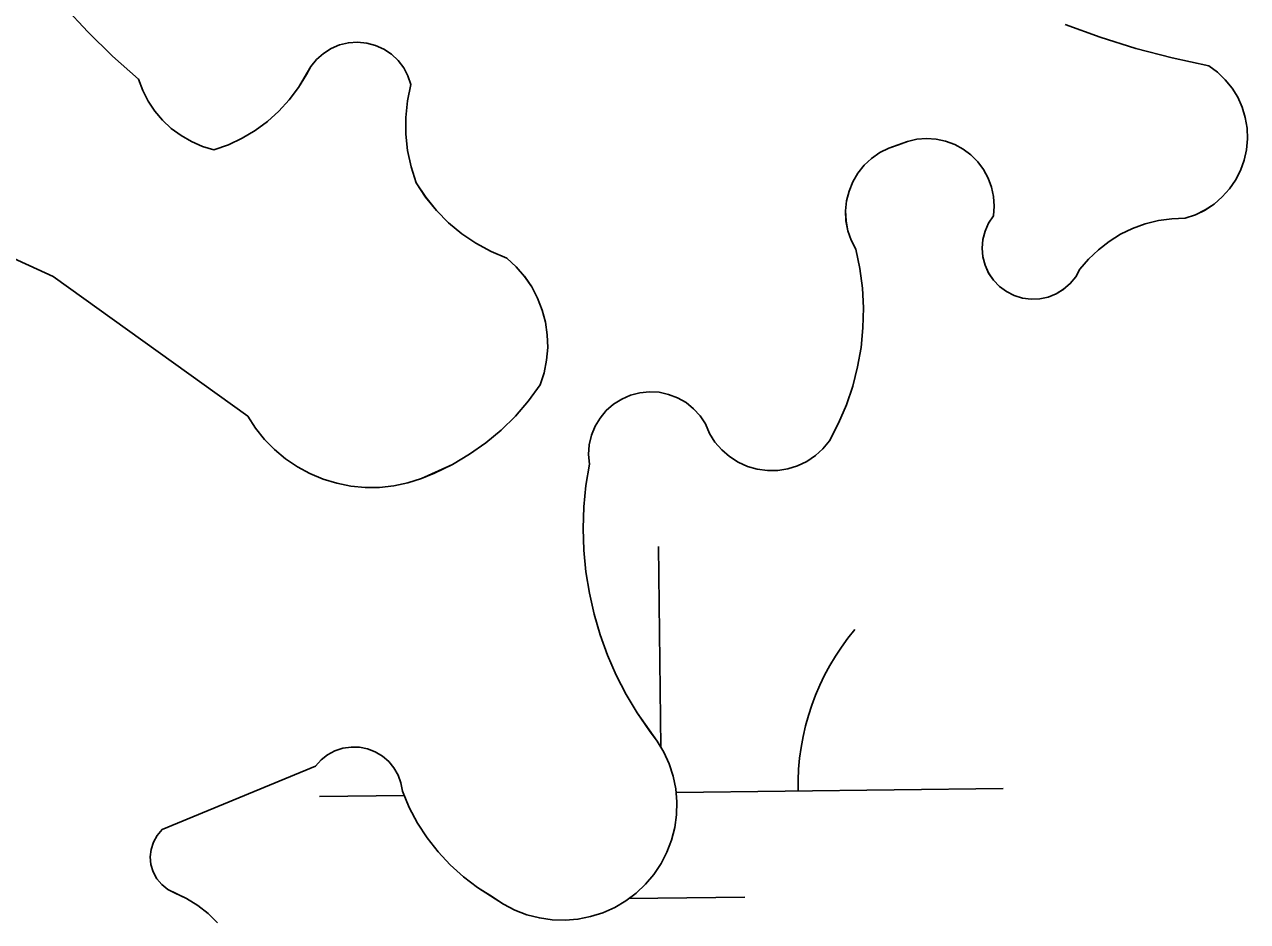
# Model space of a CAD drawing. Extents: x 3684037 to 3722149, y 433263 to 459021.
# Drawn here: x 3710409.8 to 3710588.7, y 455661.9 to 455793 of the extents above; entities that cross this region are included whole.
import ezdxf

# ---------------------------------------------------------------- set-up
doc = ezdxf.new("R2010")
doc.units = 0
doc.layers.add('V-TOPO-SHOR', color=7, linetype='Continuous')
doc.layers.add('V-WETL-SWMP', color=7, linetype='Continuous')

msp = doc.modelspace()

# ---------------------------------------------------------------- linework, layer by layer
at = {"layer": 'V-TOPO-SHOR'}
for points in [[(3710484.84, 455753.02), (3710483.97, 455754.67), (3710482.93, 455756.21), (3710481.71, 455757.61), (3710480.34, 455758.88), (3710478.03, 455759.84), (3710475.82, 455761.03), (3710473.74, 455762.43), (3710471.81, 455764.04), (3710470.04, 455765.82), (3710468.46, 455767.77), (3710467.09, 455769.87), (3710466.34, 455772.19), (3710465.83, 455774.57), (3710465.57, 455776.99), (3710465.57, 455779.42), (3710465.81, 455781.84), (3710466.31, 455784.23), (3710465.88, 455785.5), (3710465.26, 455786.68), (3710464.45, 455787.74), (3710463.47, 455788.66), (3710462.36, 455789.41), (3710461.14, 455789.96), (3710459.85, 455790.3), (3710458.52, 455790.43), (3710457.18, 455790.34), (3710455.88, 455790.02), (3710454.65, 455789.5), (3710453.52, 455788.79), (3710452.52, 455787.9), (3710451.68, 455786.85), (3710451.02, 455785.69), (3710449.86, 455783.78), (3710448.52, 455781.99), (3710447.01, 455780.35), (3710445.35, 455778.85), (3710443.55, 455777.53), (3710441.63, 455776.39), (3710439.61, 455775.44), (3710437.5, 455774.69), (3710435.82, 455775.2), (3710434.21, 455775.89), (3710432.69, 455776.77), (3710431.27, 455777.81), (3710429.99, 455779.01), (3710428.86, 455780.35), (3710427.88, 455781.81), (3710427.08, 455783.38), (3710426.47, 455785.02), (3710422.68, 455788.4), (3710419.05, 455791.95), (3710415.59, 455795.66)], [(3710561.98, 455793.01), (3710567.12, 455791.15), (3710572.35, 455789.51), (3710577.65, 455788.12), (3710583, 455786.97), (3710584.27, 455786.03), (3710585.41, 455784.94), (3710586.4, 455783.71), (3710587.23, 455782.37), (3710587.88, 455780.93), (3710588.34, 455779.42), (3710588.6, 455777.86), (3710588.67, 455776.28), (3710588.52, 455774.71), (3710588.18, 455773.16), (3710587.65, 455771.68), (3710586.92, 455770.27), (3710586.03, 455768.97), (3710584.97, 455767.8), (3710583.78, 455766.76), (3710582.46, 455765.89), (3710581.04, 455765.2), (3710579.54, 455764.7), (3710577.57, 455764.62), (3710575.62, 455764.35), (3710573.71, 455763.87)], [(3710573.71, 455763.87), (3710571.86, 455763.2), (3710570.09, 455762.34), (3710568.41, 455761.3), (3710566.85, 455760.09), (3710565.43, 455758.73), (3710564.15, 455757.23), (3710563.53, 455756.12), (3710562.73, 455755.14), (3710561.77, 455754.31), (3710560.69, 455753.65), (3710559.52, 455753.17), (3710558.27, 455752.91), (3710557.01, 455752.86), (3710555.75, 455753.02), (3710554.54, 455753.39), (3710553.41, 455753.96), (3710552.39, 455754.72), (3710551.51, 455755.63), (3710550.8, 455756.68), (3710550.28, 455757.84), (3710549.96, 455759.07), (3710549.85, 455760.33), (3710549.95, 455761.6), (3710550.27, 455762.82), (3710550.79, 455763.98), (3710551.5, 455765.03), (3710551.61, 455766.45), (3710551.52, 455767.86), (3710551.23, 455769.24), (3710550.74, 455770.57), (3710550.07, 455771.82), (3710549.22, 455772.95), (3710548.22, 455773.95), (3710547.08, 455774.8), (3710545.84, 455775.48), (3710544.51, 455775.96), (3710543.12, 455776.26), (3710541.71, 455776.35), (3710540.3, 455776.23), (3710538.92, 455775.91), (3710537.6, 455775.4), (3710536.2, 455774.94), (3710534.89, 455774.28), (3710533.69, 455773.44), (3710532.61, 455772.44), (3710531.69, 455771.29), (3710530.94, 455770.03), (3710530.39, 455768.67), (3710530.03, 455767.25), (3710529.88, 455765.79), (3710529.95, 455764.32), (3710530.21, 455762.87), (3710530.69, 455761.48), (3710531.36, 455760.18), (3710531.95, 455757.34), (3710532.33, 455754.47), (3710532.49, 455751.58), (3710532.42, 455748.68), (3710532.14, 455745.8), (3710531.64, 455742.95), (3710530.92, 455740.15), (3710529.99, 455737.4), (3710528.85, 455734.74), (3710527.51, 455732.17), (3710526.57, 455731.01), (3710525.46, 455730), (3710524.21, 455729.16), (3710522.86, 455728.51), (3710521.43, 455728.06), (3710519.95, 455727.82), (3710518.45, 455727.8), (3710516.96, 455728), (3710515.52, 455728.42), (3710514.15, 455729.04), (3710512.89, 455729.85), (3710511.76, 455730.84), (3710510.78, 455731.98), (3710509.98, 455733.25), (3710509.38, 455734.62), (3710508.6, 455735.8), (3710507.65, 455736.85), (3710506.55, 455737.74), (3710505.32, 455738.44), (3710504, 455738.95), (3710502.62, 455739.25), (3710501.21, 455739.33), (3710499.8, 455739.19), (3710498.43, 455738.83), (3710497.14, 455738.27), (3710495.94, 455737.51), (3710494.88, 455736.58), (3710493.98, 455735.49), (3710493.25, 455734.28), (3710492.72, 455732.97)], [(3710406.41, 455759.66), (3710414.01, 455756.17), (3710442.45, 455735.75), (3710443.6, 455733.99), (3710444.91, 455732.36), (3710446.37, 455730.87), (3710447.98, 455729.53), (3710449.71, 455728.36), (3710451.55, 455727.36), (3710453.48, 455726.56), (3710455.49, 455725.95), (3710457.54, 455725.54), (3710459.62, 455725.35), (3710461.72, 455725.36), (3710463.8, 455725.57), (3710465.85, 455726), (3710467.84, 455726.63), (3710469.77, 455727.45), (3710472.39, 455728.72), (3710474.9, 455730.2), (3710477.28, 455731.88), (3710479.51, 455733.74), (3710481.59, 455735.78), (3710483.5, 455737.98), (3710485.22, 455740.33), (3710485.79, 455742.1), (3710486.15, 455743.93), (3710486.31, 455745.78), (3710486.25, 455747.64), (3710485.99, 455749.48), (3710485.51, 455751.28), (3710484.84, 455753.02)], [(3710492.72, 455732.97), (3710492.4, 455731.59), (3710492.3, 455730.18), (3710492.41, 455728.77), (3710491.91, 455725.65), (3710491.61, 455722.5), (3710491.51, 455719.34), (3710491.61, 455716.18), (3710491.91, 455713.03), (3710492.41, 455709.91), (3710493.1, 455706.82), (3710493.99, 455703.79), (3710495.07, 455700.81), (3710496.33, 455697.92), (3710497.78, 455695.1), (3710499.4, 455692.39), (3710501.19, 455689.78), (3710502.33, 455688.28), (3710503.3, 455686.65), (3710504.08, 455684.93), (3710504.66, 455683.13), (3710505.04, 455681.28), (3710505.21, 455679.4), (3710505.16, 455677.51), (3710504.9, 455675.64), (3710504.43, 455673.81), (3710503.76, 455672.04), (3710502.9, 455670.36), (3710501.85, 455668.79), (3710500.63, 455667.34), (3710499.26, 455666.05), (3710497.75, 455664.91), (3710496.12, 455663.95), (3710494.39, 455663.18), (3710492.59, 455662.61), (3710490.74, 455662.24), (3710488.86, 455662.09), (3710486.97, 455662.15), (3710485.1, 455662.42), (3710483.27, 455662.9), (3710481.51, 455663.58), (3710479.83, 455664.45), (3710478.26, 455665.51), (3710476.06, 455666.88), (3710473.99, 455668.44), (3710472.06, 455670.18), (3710470.3, 455672.07), (3710468.7, 455674.12), (3710467.29, 455676.29), (3710466.07, 455678.58), (3710465.06, 455680.97), (3710464.85, 455682.16), (3710464.43, 455683.3), (3710463.83, 455684.36), (3710463.06, 455685.29), (3710462.13, 455686.08), (3710461.09, 455686.7), (3710459.96, 455687.14), (3710458.77, 455687.37), (3710457.55, 455687.4), (3710456.35, 455687.22), (3710455.2, 455686.84), (3710454.13, 455686.27), (3710453.17, 455685.53), (3710452.36, 455684.63), (3710429.93, 455675.34), (3710429.2, 455674.49), (3710428.65, 455673.51), (3710428.31, 455672.44), (3710428.19, 455671.33), (3710428.29, 455670.21), (3710428.61, 455669.14), (3710429.14, 455668.15), (3710429.86, 455667.29), (3710430.74, 455666.58), (3710431.73, 455666.07), (3710433.49, 455665.26), (3710435.14, 455664.25), (3710436.66, 455663.06), (3710438.04, 455661.71)]]:
    msp.add_lwpolyline(points, dxfattribs=at)
at = {"layer": 'V-WETL-SWMP'}
for p, q in [((3710415.59, 455795.66), (3710419.05, 455791.95)), ((3710567.12, 455791.15), (3710561.98, 455793.01)), ((3710419.05, 455791.95), (3710422.68, 455788.4)), ((3710572.35, 455789.51), (3710567.12, 455791.15)), ((3710453.52, 455788.79), (3710454.65, 455789.5)), ((3710454.65, 455789.5), (3710455.88, 455790.02)), ((3710455.88, 455790.02), (3710457.18, 455790.34)), ((3710457.18, 455790.34), (3710458.52, 455790.43)), ((3710458.52, 455790.43), (3710459.85, 455790.3)), ((3710459.85, 455790.3), (3710461.14, 455789.96)), ((3710461.14, 455789.96), (3710462.36, 455789.41)), ((3710462.36, 455789.41), (3710463.47, 455788.66)), ((3710577.65, 455788.12), (3710572.35, 455789.51)), ((3710422.68, 455788.4), (3710426.47, 455785.03)), ((3710451.68, 455786.85), (3710452.52, 455787.9)), ((3710452.52, 455787.9), (3710453.52, 455788.79)), ((3710463.47, 455788.66), (3710464.45, 455787.74)), ((3710464.45, 455787.74), (3710465.26, 455786.68)), ((3710583, 455786.97), (3710577.65, 455788.12)), ((3710449.86, 455783.78), (3710451.68, 455786.85)), ((3710465.26, 455786.68), (3710465.88, 455785.5)), ((3710584.27, 455786.03), (3710583, 455786.97)), ((3710585.41, 455784.94), (3710584.27, 455786.03)), ((3710426.47, 455785.03), (3710427.09, 455783.38)), ((3710466.31, 455784.23), (3710465.81, 455781.84)), ((3710465.88, 455785.5), (3710466.31, 455784.23)), ((3710586.41, 455783.71), (3710585.41, 455784.94)), ((3710427.09, 455783.38), (3710427.88, 455781.81)), ((3710448.52, 455781.99), (3710449.86, 455783.78)), ((3710587.23, 455782.37), (3710586.41, 455783.71)), ((3710587.88, 455780.93), (3710587.23, 455782.37)), ((3710427.88, 455781.81), (3710428.86, 455780.35)), ((3710428.86, 455780.35), (3710429.99, 455779.01)), ((3710445.35, 455778.85), (3710447.01, 455780.34)), ((3710447.01, 455780.34), (3710448.52, 455781.99)), ((3710465.81, 455781.84), (3710465.57, 455779.42)), ((3710588.34, 455779.41), (3710587.88, 455780.93)), ((3710429.99, 455779.01), (3710431.27, 455777.81)), ((3710443.55, 455777.53), (3710445.35, 455778.85)), ((3710465.57, 455779.42), (3710465.58, 455776.99)), ((3710588.6, 455777.86), (3710588.34, 455779.41)), ((3710431.27, 455777.81), (3710432.69, 455776.77)), ((3710432.69, 455776.77), (3710434.21, 455775.89)), ((3710441.63, 455776.39), (3710443.55, 455777.53)), ((3710465.58, 455776.99), (3710465.83, 455774.57)), ((3710588.67, 455776.28), (3710588.6, 455777.86)), ((3710434.21, 455775.89), (3710435.82, 455775.2)), ((3710435.82, 455775.2), (3710437.51, 455774.69)), ((3710437.51, 455774.69), (3710439.61, 455775.44)), ((3710439.61, 455775.44), (3710441.63, 455776.39)), ((3710534.89, 455774.28), (3710536.2, 455774.94)), ((3710536.2, 455774.94), (3710538.92, 455775.91)), ((3710538.92, 455775.91), (3710540.3, 455776.23)), ((3710540.3, 455776.23), (3710541.71, 455776.34)), ((3710541.71, 455776.34), (3710543.12, 455776.26)), ((3710543.12, 455776.26), (3710544.51, 455775.96)), ((3710544.51, 455775.96), (3710545.84, 455775.48)), ((3710545.84, 455775.48), (3710547.08, 455774.8)), ((3710588.52, 455774.71), (3710588.67, 455776.28)), ((3710465.83, 455774.57), (3710466.34, 455772.19)), ((3710532.61, 455772.44), (3710533.68, 455773.44)), ((3710533.68, 455773.44), (3710534.89, 455774.28)), ((3710547.08, 455774.8), (3710548.22, 455773.95)), ((3710548.22, 455773.95), (3710549.22, 455772.95)), ((3710587.65, 455771.68), (3710588.18, 455773.16)), ((3710588.18, 455773.16), (3710588.52, 455774.71)), ((3710466.34, 455772.19), (3710467.09, 455769.87)), ((3710531.69, 455771.29), (3710532.61, 455772.44)), ((3710549.22, 455772.95), (3710550.07, 455771.82)), ((3710550.07, 455771.82), (3710550.74, 455770.57)), ((3710586.92, 455770.27), (3710587.65, 455771.68)), ((3710467.09, 455769.87), (3710468.47, 455767.78)), ((3710530.39, 455768.67), (3710530.95, 455770.03)), ((3710530.95, 455770.03), (3710531.69, 455771.29)), ((3710550.74, 455770.57), (3710551.23, 455769.24)), ((3710586.03, 455768.97), (3710586.92, 455770.27)), ((3710468.47, 455767.78), (3710470.04, 455765.82)), ((3710530.03, 455767.25), (3710530.39, 455768.67)), ((3710551.23, 455769.24), (3710551.52, 455767.86)), ((3710551.52, 455767.86), (3710551.61, 455766.44)), ((3710583.78, 455766.77), (3710584.97, 455767.8)), ((3710584.97, 455767.8), (3710586.03, 455768.97)), ((3710529.88, 455765.79), (3710530.03, 455767.25)), ((3710551.61, 455766.44), (3710551.5, 455765.03)), ((3710582.46, 455765.9), (3710583.78, 455766.77)), ((3710470.04, 455765.82), (3710471.81, 455764.04)), ((3710529.94, 455764.32), (3710529.88, 455765.79)), ((3710530.22, 455762.87), (3710529.94, 455764.32)), ((3710551.5, 455765.03), (3710550.79, 455763.98)), ((3710573.71, 455763.87), (3710575.62, 455764.35)), ((3710575.62, 455764.35), (3710577.57, 455764.62)), ((3710577.57, 455764.62), (3710579.54, 455764.7)), ((3710579.54, 455764.7), (3710581.04, 455765.2)), ((3710581.04, 455765.2), (3710582.46, 455765.9)), ((3710471.81, 455764.04), (3710473.74, 455762.43)), ((3710473.74, 455762.43), (3710475.82, 455761.03)), ((3710530.69, 455761.48), (3710530.22, 455762.87)), ((3710550.27, 455762.82), (3710549.95, 455761.6)), ((3710550.79, 455763.98), (3710550.27, 455762.82)), ((3710570.09, 455762.34), (3710571.86, 455763.2)), ((3710571.86, 455763.2), (3710573.71, 455763.87)), ((3710475.82, 455761.03), (3710478.03, 455759.84)), ((3710531.36, 455760.18), (3710530.69, 455761.48)), ((3710549.95, 455761.6), (3710549.85, 455760.33)), ((3710566.86, 455760.09), (3710568.41, 455761.3)), ((3710568.41, 455761.3), (3710570.09, 455762.34)), ((3710414.01, 455756.17), (3710406.41, 455759.66)), ((3710478.03, 455759.84), (3710480.34, 455758.88)), ((3710480.34, 455758.88), (3710481.71, 455757.61)), ((3710531.95, 455757.34), (3710531.36, 455760.18)), ((3710549.85, 455760.33), (3710549.96, 455759.07)), ((3710549.96, 455759.07), (3710550.28, 455757.84)), ((3710565.43, 455758.73), (3710566.86, 455760.09)), ((3710481.71, 455757.61), (3710482.93, 455756.2)), ((3710532.33, 455754.47), (3710531.95, 455757.34)), ((3710550.28, 455757.84), (3710550.8, 455756.69)), ((3710563.53, 455756.13), (3710564.15, 455757.23)), ((3710564.15, 455757.23), (3710565.43, 455758.73)), ((3710442.45, 455735.75), (3710414.01, 455756.17)), ((3710482.93, 455756.2), (3710483.97, 455754.67)), ((3710550.8, 455756.69), (3710551.51, 455755.63)), ((3710551.51, 455755.63), (3710552.39, 455754.72)), ((3710562.73, 455755.14), (3710563.53, 455756.13)), ((3710483.97, 455754.67), (3710484.84, 455753.02)), ((3710532.49, 455751.58), (3710532.33, 455754.47)), ((3710552.39, 455754.72), (3710553.41, 455753.96)), ((3710553.41, 455753.96), (3710554.54, 455753.39)), ((3710559.52, 455753.17), (3710560.69, 455753.64)), ((3710560.69, 455753.64), (3710561.78, 455754.31)), ((3710561.78, 455754.31), (3710562.73, 455755.14)), ((3710484.84, 455753.02), (3710485.51, 455751.28)), ((3710554.54, 455753.39), (3710555.75, 455753.02)), ((3710555.75, 455753.02), (3710557.01, 455752.86)), ((3710557.01, 455752.86), (3710558.28, 455752.91)), ((3710558.28, 455752.91), (3710559.52, 455753.17)), ((3710485.51, 455751.28), (3710485.99, 455749.48)), ((3710532.42, 455748.68), (3710532.49, 455751.58)), ((3710485.99, 455749.48), (3710486.25, 455747.64)), ((3710532.14, 455745.8), (3710532.42, 455748.68)), ((3710486.25, 455747.64), (3710486.31, 455745.78)), ((3710486.31, 455745.78), (3710486.15, 455743.93)), ((3710531.64, 455742.95), (3710532.14, 455745.8)), ((3710486.15, 455743.93), (3710485.79, 455742.1)), ((3710530.92, 455740.15), (3710531.64, 455742.95)), ((3710485.79, 455742.1), (3710485.22, 455740.33)), ((3710485.22, 455740.33), (3710483.5, 455737.98)), ((3710498.43, 455738.83), (3710499.8, 455739.19)), ((3710499.8, 455739.19), (3710501.21, 455739.33)), ((3710501.21, 455739.33), (3710502.62, 455739.25)), ((3710502.62, 455739.25), (3710504, 455738.95)), ((3710529.99, 455737.41), (3710530.92, 455740.15)), ((3710483.5, 455737.98), (3710481.59, 455735.78)), ((3710494.88, 455736.58), (3710495.94, 455737.51)), ((3710495.94, 455737.51), (3710497.14, 455738.27)), ((3710497.14, 455738.27), (3710498.43, 455738.83)), ((3710504, 455738.95), (3710505.32, 455738.44)), ((3710505.32, 455738.44), (3710506.55, 455737.74)), ((3710506.55, 455737.74), (3710507.65, 455736.85)), ((3710528.85, 455734.74), (3710529.99, 455737.41)), ((3710443.6, 455733.99), (3710442.45, 455735.75)), ((3710481.59, 455735.78), (3710479.51, 455733.74)), ((3710493.98, 455735.49), (3710494.88, 455736.58)), ((3710507.65, 455736.85), (3710508.6, 455735.8)), ((3710508.6, 455735.8), (3710509.38, 455734.62)), ((3710444.91, 455732.36), (3710443.6, 455733.99)), ((3710492.72, 455732.97), (3710493.25, 455734.28)), ((3710493.25, 455734.28), (3710493.98, 455735.49)), ((3710509.38, 455734.62), (3710509.98, 455733.25)), ((3710527.52, 455732.17), (3710528.85, 455734.74)), ((3710446.37, 455730.87), (3710444.91, 455732.36)), ((3710479.51, 455733.74), (3710477.28, 455731.88)), ((3710492.4, 455731.59), (3710492.72, 455732.97)), ((3710509.98, 455733.25), (3710510.78, 455731.98)), ((3710510.78, 455731.98), (3710511.76, 455730.84)), ((3710526.57, 455731.01), (3710527.52, 455732.17)), ((3710447.98, 455729.53), (3710446.37, 455730.87)), ((3710474.9, 455730.2), (3710472.39, 455728.72)), ((3710477.28, 455731.88), (3710474.9, 455730.2)), ((3710492.3, 455730.18), (3710492.4, 455731.59)), ((3710492.41, 455728.77), (3710492.3, 455730.18)), ((3710511.76, 455730.84), (3710512.89, 455729.85)), ((3710525.46, 455730), (3710526.57, 455731.01)), ((3710449.71, 455728.36), (3710447.98, 455729.53)), ((3710472.39, 455728.72), (3710467.84, 455726.63)), ((3710491.91, 455725.65), (3710492.41, 455728.77)), ((3710512.89, 455729.85), (3710514.15, 455729.04)), ((3710514.15, 455729.04), (3710515.52, 455728.42)), ((3710515.52, 455728.42), (3710516.96, 455728.01)), ((3710521.43, 455728.06), (3710522.86, 455728.51)), ((3710522.86, 455728.51), (3710524.22, 455729.16)), ((3710524.22, 455729.16), (3710525.46, 455730)), ((3710451.55, 455727.36), (3710449.71, 455728.36)), ((3710453.49, 455726.56), (3710451.55, 455727.36)), ((3710467.84, 455726.63), (3710465.85, 455726)), ((3710516.96, 455728.01), (3710518.45, 455727.8)), ((3710518.45, 455727.8), (3710519.95, 455727.82)), ((3710519.95, 455727.82), (3710521.43, 455728.06)), ((3710455.49, 455725.95), (3710453.49, 455726.56)), ((3710457.54, 455725.55), (3710455.49, 455725.95)), ((3710459.62, 455725.35), (3710457.54, 455725.55)), ((3710461.72, 455725.36), (3710459.62, 455725.35)), ((3710463.8, 455725.57), (3710461.72, 455725.36)), ((3710465.85, 455726), (3710463.8, 455725.57)), ((3710491.61, 455722.5), (3710491.91, 455725.65)), ((3710491.51, 455719.34), (3710491.61, 455722.5)), ((3710491.61, 455716.18), (3710491.51, 455719.34)), ((3710491.91, 455713.03), (3710491.61, 455716.18)), ((3710502.88, 455687.36), (3710502.54, 455716.73)), ((3710492.41, 455709.91), (3710491.91, 455713.03)), ((3710493.1, 455706.82), (3710492.41, 455709.91)), ((3710493.99, 455703.79), (3710493.1, 455706.82)), ((3710495.07, 455700.81), (3710493.99, 455703.79)), ((3710496.33, 455697.91), (3710495.07, 455700.81)), ((3710497.78, 455695.1), (3710496.33, 455697.91)), ((3710499.4, 455692.39), (3710497.78, 455695.1)), ((3710502.33, 455688.28), (3710499.4, 455692.39)), ((3710456.36, 455687.22), (3710457.56, 455687.4)), ((3710457.56, 455687.4), (3710458.77, 455687.37)), ((3710458.77, 455687.37), (3710459.96, 455687.14)), ((3710503.3, 455686.65), (3710502.33, 455688.28)), ((3710452.36, 455684.63), (3710453.17, 455685.53)), ((3710453.17, 455685.53), (3710454.13, 455686.27)), ((3710454.13, 455686.27), (3710455.2, 455686.84)), ((3710455.2, 455686.84), (3710456.36, 455687.22)), ((3710459.96, 455687.14), (3710461.09, 455686.7)), ((3710461.09, 455686.7), (3710462.13, 455686.08)), ((3710462.13, 455686.08), (3710463.06, 455685.29)), ((3710504.08, 455684.93), (3710503.3, 455686.65)), ((3710429.93, 455675.34), (3710452.36, 455684.63)), ((3710463.06, 455685.29), (3710463.83, 455684.36)), ((3710463.83, 455684.36), (3710464.43, 455683.3)), ((3710504.66, 455683.13), (3710504.08, 455684.93)), ((3710464.43, 455683.3), (3710464.85, 455682.16)), ((3710464.85, 455682.16), (3710465.06, 455680.97)), ((3710505.04, 455681.28), (3710504.66, 455683.13)), ((3710452.96, 455680.15), (3710465.35, 455680.3)), ((3710465.06, 455680.97), (3710466.07, 455678.58)), ((3710505.21, 455679.4), (3710505.04, 455681.28)), ((3710505.09, 455680.76), (3710552.95, 455681.32)), ((3710466.07, 455678.58), (3710467.29, 455676.29)), ((3710505.16, 455677.51), (3710505.21, 455679.4)), ((3710504.9, 455675.64), (3710505.16, 455677.51)), ((3710429.2, 455674.49), (3710429.93, 455675.34)), ((3710467.29, 455676.29), (3710468.7, 455674.12)), ((3710504.43, 455673.81), (3710504.9, 455675.64)), ((3710428.31, 455672.44), (3710428.65, 455673.51)), ((3710428.65, 455673.51), (3710429.2, 455674.49)), ((3710468.7, 455674.12), (3710470.3, 455672.07)), ((3710503.76, 455672.04), (3710504.43, 455673.81)), ((3710428.19, 455671.33), (3710428.31, 455672.44)), ((3710428.29, 455670.21), (3710428.19, 455671.33)), ((3710470.3, 455672.07), (3710472.07, 455670.18)), ((3710502.9, 455670.36), (3710503.76, 455672.04)), ((3710428.61, 455669.14), (3710428.29, 455670.21)), ((3710472.07, 455670.18), (3710473.99, 455668.44)), ((3710501.85, 455668.79), (3710502.9, 455670.36)), ((3710429.14, 455668.15), (3710428.61, 455669.14)), ((3710429.86, 455667.29), (3710429.14, 455668.15)), ((3710473.99, 455668.44), (3710476.06, 455666.88)), ((3710500.63, 455667.34), (3710501.85, 455668.79)), ((3710430.74, 455666.58), (3710429.86, 455667.29)), ((3710433.49, 455665.26), (3710430.74, 455666.58)), ((3710476.06, 455666.88), (3710479.83, 455664.45)), ((3710497.75, 455664.91), (3710499.26, 455666.05)), ((3710499.26, 455666.05), (3710500.63, 455667.34)), ((3710435.14, 455664.25), (3710433.49, 455665.26)), ((3710436.66, 455663.06), (3710435.14, 455664.25)), ((3710479.83, 455664.45), (3710481.51, 455663.58)), ((3710496.12, 455663.95), (3710497.75, 455664.91)), ((3710498.2, 455665.25), (3710515.14, 455665.44)), ((3710438.04, 455661.71), (3710436.66, 455663.06)), ((3710481.51, 455663.58), (3710483.27, 455662.9)), ((3710483.27, 455662.9), (3710485.1, 455662.42)), ((3710485.1, 455662.42), (3710486.97, 455662.15)), ((3710488.86, 455662.09), (3710490.74, 455662.24)), ((3710490.74, 455662.24), (3710492.59, 455662.61)), ((3710492.59, 455662.61), (3710494.39, 455663.18)), ((3710494.39, 455663.18), (3710496.12, 455663.95)), ((3710486.97, 455662.15), (3710488.86, 455662.09))]:
    msp.add_line(p, q, dxfattribs=at)
msp.add_arc((3710558.19, 455681.85), 35.25, 139.8949, 181.4385, dxfattribs=at)

doc.saveas('drawing.dxf')
